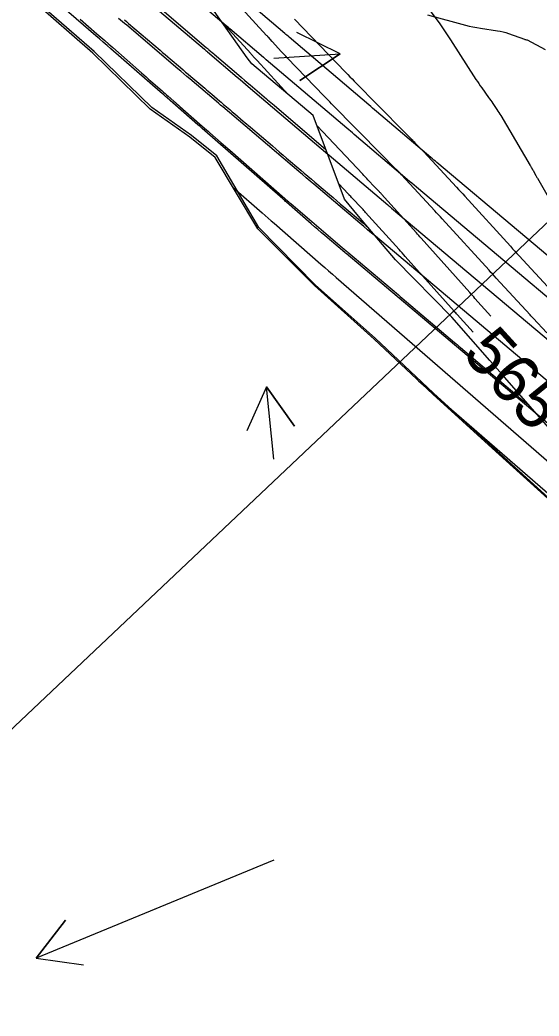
# Model space of a CAD drawing. Extents: x 954385 to 988206, y 1868364 to 1924553.
# Drawn here: x 955425.5 to 955490.2, y 1923149.5 to 1923273.7 of the extents above; entities that cross this region are included whole.
import ezdxf

# ---------------------------------------------------------------- set-up
doc = ezdxf.new("R2010")
doc.units = 0
for name, color, linetype in [('13', 7, 'Continuous'), ('16', 7, 'Continuous'), ('23', 7, 'Continuous'), ('24', 7, 'Continuous'), ('26', 7, 'Continuous'), ('7', 7, 'Continuous')]:
    doc.layers.add(name, color=color, linetype=linetype)

msp = doc.modelspace()

# ---------------------------------------------------------------- linework, layer by layer
at = {"layer": '13'}
for points in [[(955491.18, 1923234.68), (955489.5, 1923236.49), (955489.4, 1923236.59), (955489.3, 1923236.7), (955489.2, 1923236.81), (955489.1, 1923236.92), (955484.88, 1923241.49), (955484.66, 1923241.74), (955484.44, 1923241.98), (955484.21, 1923242.22), (955483.99, 1923242.47), (955478.15, 1923248.87), (955477.92, 1923249.13), (955477.68, 1923249.39), (955477.44, 1923249.64), (955477.21, 1923249.9), (955473.08, 1923254.36), (955472.97, 1923254.49), (955472.85, 1923254.61), (955472.73, 1923254.74), (955472.61, 1923254.86), (955472.12, 1923255.35), (955471.87, 1923255.59), (955471.63, 1923255.84), (955471.14, 1923256.32), (955471.02, 1923256.45), (955470.9, 1923256.57), (955470.78, 1923256.69), (955470.66, 1923256.81), (955464.35, 1923263.23), (955464.12, 1923263.47), (955463.89, 1923263.71), (955463.66, 1923263.94), (955463.43, 1923264.18), (955458.82, 1923268.97), (955458.63, 1923269.17), (955458.45, 1923269.37), (955458.26, 1923269.56), (955458.08, 1923269.76), (955456.99, 1923270.95), (955456.95, 1923270.99), (955456.47, 1923271.52), (955456.41, 1923271.58), (955456.36, 1923271.64), (955456.3, 1923271.7), (955456.24, 1923271.76), (955450.51, 1923278.07)], [(955459.74, 1923273.78), (955466.1, 1923267.16), (955466.37, 1923266.89), (955466.64, 1923266.61), (955466.9, 1923266.33), (955467.17, 1923266.06), (955473.41, 1923259.72), (955473.53, 1923259.6), (955473.65, 1923259.47), (955473.77, 1923259.35), (955473.89, 1923259.23), (955474.38, 1923258.74), (955474.5, 1923258.62), (955474.63, 1923258.5), (955474.75, 1923258.38), (955474.87, 1923258.25), (955475.37, 1923257.76), (955475.49, 1923257.63), (955475.61, 1923257.51), (955475.73, 1923257.38), (955475.85, 1923257.25), (955479.93, 1923252.83), (955480.19, 1923252.56), (955480.44, 1923252.28), (955480.7, 1923252), (955480.95, 1923251.73), (955486.65, 1923245.48), (955486.92, 1923245.17), (955487.2, 1923244.87), (955487.47, 1923244.57), (955487.75, 1923244.27), (955491.76, 1923239.92)], [(955476.32, 1923274.33), (955481.06, 1923273.04), (955481.52, 1923272.92), (955481.98, 1923272.82), (955482.45, 1923272.73), (955482.92, 1923272.65), (955485.03, 1923272.34), (955485.38, 1923272.28), (955485.74, 1923272.2), (955486.08, 1923272.11), (955486.42, 1923271.99), (955488.41, 1923271.27), (955488.44, 1923271.26), (955488.46, 1923271.25), (955488.49, 1923271.24), (955488.52, 1923271.24), (955488.64, 1923271.22), (955488.66, 1923271.22), (955488.69, 1923271.21), (955488.72, 1923271.2), (955488.74, 1923271.19), (955490.97, 1923269.99)], [(955458.95, 1923264.4), (955455.05, 1923268.64), (955454.98, 1923268.71), (955454.92, 1923268.78), (955454.85, 1923268.85), (955454.79, 1923268.92), (955454.32, 1923269.43), (955454.28, 1923269.48), (955454.27, 1923269.49), (955450.68, 1923273.44)], [(955484.21, 1923236.77), (955482.23, 1923238.97), (955482.07, 1923239.15), (955481.91, 1923239.33), (955481.74, 1923239.51), (955481.58, 1923239.69), (955475.51, 1923246.48), (955475.37, 1923246.64), (955475.22, 1923246.81), (955475.07, 1923246.97), (955474.93, 1923247.14), (955470.59, 1923251.96), (955470.52, 1923252.03), (955470.45, 1923252.11), (955470.38, 1923252.18), (955470.32, 1923252.25), (955470.04, 1923252.55), (955469.9, 1923252.69), (955469.76, 1923252.84), (955468.89, 1923253.75), (955468.73, 1923253.92), (955468.56, 1923254.1), (955468.39, 1923254.28), (955468.23, 1923254.45), (955462.52, 1923260.53)], [(955482, 1923234.76), (955480.02, 1923236.95), (955479.93, 1923237.05), (955479.83, 1923237.16), (955479.74, 1923237.26), (955479.65, 1923237.37), (955473.53, 1923244.21), (955473.34, 1923244.42), (955473.15, 1923244.64), (955472.96, 1923244.85), (955472.77, 1923245.07), (955468.6, 1923249.69), (955468.49, 1923249.81), (955468.38, 1923249.93), (955468.27, 1923250.05), (955468.16, 1923250.17), (955466.84, 1923251.56), (955466.74, 1923251.67), (955466.56, 1923251.85), (955466.53, 1923251.88), (955466.5, 1923251.92), (955466.46, 1923251.96), (955466.43, 1923251.99), (955465.24, 1923253.25)]]:
    msp.add_lwpolyline(points, dxfattribs=at)
at = {"layer": '16'}
for points in [[(955504.57, 1923227.89), (955474.92, 1923252.84), (955474.64, 1923253.08), (955474.36, 1923253.32), (955474.08, 1923253.56), (955473.79, 1923253.8), (955467.17, 1923259.41), (955466.94, 1923259.61), (955466.72, 1923259.8), (955466.49, 1923259.99), (955466.27, 1923260.18), (955456.21, 1923268.71), (955456.12, 1923268.79), (955456.03, 1923268.87), (955455.93, 1923268.95), (955455.84, 1923269.02), (955451.67, 1923272.56), (955451.56, 1923272.66), (955451.44, 1923272.76), (955451.33, 1923272.86), (955451.21, 1923272.95), (955443.93, 1923279.13)], [(955563.19, 1923143.59), (955555.32, 1923149.82), (955554.56, 1923150.55), (955548.18, 1923156.83), (955540.67, 1923163.44), (955533.36, 1923170.26), (955526.28, 1923177.33), (955519.31, 1923184.51), (955512.36, 1923191.72), (955505.54, 1923199.05), (955498.87, 1923206.54), (955496.23, 1923209.61), (955491.77, 1923213.6), (955484.36, 1923220.31), (955476.96, 1923227.04), (955469.67, 1923233.89), (955462.22, 1923240.56), (955455.16, 1923247.65), (955449.82, 1923256.55), (955446.69, 1923259.06), (955441.74, 1923262.56), (955434.57, 1923269.53), (955427.03, 1923276.11)], [(955496.34, 1923219.16), (955466.15, 1923244.57), (955466.12, 1923244.6), (955466.08, 1923244.63), (955466.05, 1923244.65), (955466.02, 1923244.68), (955463.5, 1923246.81), (955463.07, 1923247.18), (955462.65, 1923247.55), (955462.22, 1923247.91), (955461.79, 1923248.28), (955458.73, 1923250.95), (955458.62, 1923251.06), (955458.5, 1923251.16), (955458.38, 1923251.26), (955458.26, 1923251.37), (955448.2, 1923260.16), (955448.07, 1923260.27), (955447.94, 1923260.38), (955447.82, 1923260.49), (955447.69, 1923260.6), (955443.85, 1923263.96), (955443.63, 1923264.14), (955443.42, 1923264.33), (955443.21, 1923264.51), (955442.99, 1923264.7), (955436.81, 1923270.1), (955436.35, 1923270.51), (955435.88, 1923270.91), (955435.42, 1923271.32), (955434.95, 1923271.72), (955429.14, 1923276.79)], [(955441.57, 1923275.9), (955448.48, 1923270.03), (955448.58, 1923269.94), (955448.68, 1923269.86), (955448.78, 1923269.77), (955448.88, 1923269.69), (955452.59, 1923266.55), (955452.93, 1923266.26), (955453.27, 1923265.97), (955453.61, 1923265.69), (955453.94, 1923265.4), (955463.88, 1923256.97), (955463.96, 1923256.9), (955464.04, 1923256.83), (955471.37, 1923250.62), (955471.48, 1923250.52), (955471.6, 1923250.42), (955471.72, 1923250.32), (955471.83, 1923250.23), (955502.08, 1923224.77)], [(955497.83, 1923238.79), (955477.49, 1923255.9), (955477.3, 1923256.06), (955477.11, 1923256.22), (955476.93, 1923256.37), (955476.74, 1923256.53), (955469.97, 1923262.27), (955469.72, 1923262.48), (955469.47, 1923262.69), (955469.23, 1923262.9), (955468.98, 1923263.11), (955459.06, 1923271.54), (955458.92, 1923271.65), (955458.78, 1923271.77), (955458.65, 1923271.88), (955458.51, 1923272), (955454.65, 1923275.28)], [(955476.41, 1923275.15), (955477.83, 1923273.19), (955478.18, 1923272.7), (955478.52, 1923272.2), (955478.86, 1923271.7), (955479.19, 1923271.2), (955482.36, 1923266.27), (955482.54, 1923266.01), (955482.72, 1923265.74), (955482.9, 1923265.48), (955483.08, 1923265.21), (955483.93, 1923264.02), (955484.06, 1923263.83), (955484.19, 1923263.65), (955484.32, 1923263.46), (955484.44, 1923263.27), (955484.96, 1923262.52), (955485.08, 1923262.33), (955485.21, 1923262.14), (955485.33, 1923261.95), (955485.45, 1923261.75), (955489.11, 1923255.53), (955489.14, 1923255.48), (955489.18, 1923255.42), (955489.21, 1923255.37), (955489.24, 1923255.31), (955489.41, 1923255.04), (955489.43, 1923255.01), (955489.44, 1923254.98), (955489.45, 1923254.96), (955489.47, 1923254.93), (955489.83, 1923254.29), (955489.87, 1923254.21), (955489.92, 1923254.13), (955489.96, 1923254.04), (955490.01, 1923253.96), (955495.93, 1923243.6)], [(955499.17, 1923222), (955469.81, 1923246.71), (955469.32, 1923247.12), (955468.84, 1923247.52), (955468.36, 1923247.93), (955467.88, 1923248.34), (955462.15, 1923253.2), (955461.67, 1923253.6), (955461.2, 1923254), (955460.73, 1923254.4), (955460.25, 1923254.8), (955450.79, 1923262.83), (955450.65, 1923262.95), (955450.51, 1923263.07), (955450.37, 1923263.2), (955450.23, 1923263.32), (955446.68, 1923266.33), (955446.3, 1923266.64), (955445.93, 1923266.96), (955445.55, 1923267.28), (955445.18, 1923267.6), (955438.8, 1923273.01), (955438.54, 1923273.23), (955438.29, 1923273.44), (955438.04, 1923273.66), (955437.78, 1923273.87)], [(955452.08, 1923252.79), (955455.68, 1923249.64), (955456.06, 1923249.31), (955456.43, 1923248.99), (955456.8, 1923248.66), (955457.18, 1923248.34), (955463.01, 1923243.25), (955463.49, 1923242.83), (955463.97, 1923242.41), (955464.45, 1923241.99), (955464.93, 1923241.57), (955493.97, 1923216.37)], [(955475.19, 1923228.7), (955491.94, 1923214.16)]]:
    msp.add_lwpolyline(points, dxfattribs=at)
at = {"layer": '23'}
msp.add_lwpolyline([(955492.58, 1923221.55), (955485.96, 1923229.1), (955484.08, 1923231.23), (955479.35, 1923236.65), (955472.33, 1923243.78), (955467.71, 1923249.23), (955465.96, 1923251.35), (955462.06, 1923261.77), (955454.4, 1923268.23), (955453.83, 1923268.97), (955448.49, 1923276.54)], dxfattribs=at)
at = {"layer": '24'}
for points in [[(955563.19, 1923143.59), (955555.32, 1923149.82), (955554.57, 1923150.54), (955548.2, 1923156.84), (955540.69, 1923163.46), (955533.38, 1923170.28), (955526.31, 1923177.36), (955519.36, 1923184.56), (955512.42, 1923191.78), (955505.6, 1923199.11), (955498.96, 1923206.64), (955493.15, 1923212.68), (955491.86, 1923213.69), (955484.45, 1923220.41), (955477.06, 1923227.15), (955469.79, 1923234.01), (955462.32, 1923240.67), (955455.29, 1923247.79), (955450.02, 1923256.76), (955446.88, 1923259.26), (955441.94, 1923262.77), (955434.76, 1923269.74), (955427.2, 1923276.3)], [(955492.58, 1923221.55), (955485.96, 1923229.1), (955484.08, 1923231.23), (955479.35, 1923236.65), (955472.33, 1923243.78), (955467.71, 1923249.23), (955465.96, 1923251.35), (955462.06, 1923261.77), (955454.4, 1923268.23), (955453.83, 1923268.97), (955448.49, 1923276.54)]]:
    msp.add_lwpolyline(points, dxfattribs=at)
at = {"layer": '26'}
for points in [[(955407.13, 1923168.93), (955545.3, 1923299.57), (955543.58, 1923293.82), (955545.3, 1923299.57), (955539.46, 1923298.18)], [(955457.13, 1923268.93), (955465.41, 1923269.44), (955460.41, 1923266.13), (955465.41, 1923269.44), (955460.03, 1923272.11)], [(955457.13, 1923218.93), (955456.23, 1923227.93), (955459.73, 1923223.06), (955456.23, 1923227.93), (955453.76, 1923222.46)], [(955457.13, 1923168.93), (955427.49, 1923156.71), (955431.15, 1923161.46), (955427.49, 1923156.71), (955433.43, 1923155.92)]]:
    msp.add_lwpolyline(points, dxfattribs=at)
at = {"layer": '7'}
for points in [[(955443.16, 1923274.98), (955448.75, 1923270.22), (955448.83, 1923270.16), (955448.9, 1923270.09), (955448.98, 1923270.02), (955449.06, 1923269.96), (955449.45, 1923269.62), (955449.61, 1923269.49), (955449.69, 1923269.42), (955452.77, 1923266.79), (955453.13, 1923266.49), (955453.48, 1923266.19), (955453.83, 1923265.89), (955454.18, 1923265.59), (955456.24, 1923263.84), (955456.35, 1923263.74), (955456.56, 1923263.57), (955456.99, 1923263.21), (955457.18, 1923263.04), (955463.64, 1923257.54)], [(955432.99, 1923273.78), (955435.07, 1923271.97), (955435.56, 1923271.53), (955436.06, 1923271.1), (955436.55, 1923270.67), (955437.05, 1923270.23), (955440.64, 1923267.08), (955440.94, 1923266.82), (955441.23, 1923266.57), (955441.52, 1923266.31), (955441.82, 1923266.05), (955443.22, 1923264.83), (955443.4, 1923264.66), (955443.58, 1923264.5), (955443.77, 1923264.34), (955443.95, 1923264.18), (955444.69, 1923263.54), (955444.87, 1923263.38), (955445.06, 1923263.21), (955445.24, 1923263.05), (955445.42, 1923262.89), (955447.89, 1923260.73), (955448.21, 1923260.45), (955448.73, 1923260), (955448.94, 1923259.82), (955449.15, 1923259.63), (955450.57, 1923258.38), (955450.84, 1923258.15), (955451.11, 1923257.91), (955451.39, 1923257.67), (955451.66, 1923257.43), (955458.5, 1923251.44), (955458.66, 1923251.3), (955459.01, 1923250.99), (955459.07, 1923250.94), (955459.13, 1923250.89), (955459.19, 1923250.83), (955459.25, 1923250.78), (955465.68, 1923245.31), (955465.86, 1923245.16), (955466.15, 1923244.91), (955466.21, 1923244.86), (955466.26, 1923244.82), (955466.32, 1923244.77), (955466.38, 1923244.72), (955472.68, 1923239.4), (955472.92, 1923239.19), (955473.17, 1923238.98), (955479.67, 1923233.49), (955479.86, 1923233.33), (955480.05, 1923233.17), (955480.24, 1923233.01), (955480.43, 1923232.85), (955486.66, 1923227.58), (955486.92, 1923227.36), (955487.17, 1923227.15), (955487.43, 1923226.93), (955487.68, 1923226.71), (955488.71, 1923225.85), (955488.96, 1923225.63), (955489.1, 1923225.51)], [(955438.52, 1923273.69), (955438.78, 1923273.47), (955439.04, 1923273.25), (955442.96, 1923269.91), (955443.28, 1923269.64), (955443.6, 1923269.37), (955443.91, 1923269.1), (955444.23, 1923268.82), (955445.51, 1923267.74), (955445.83, 1923267.47), (955446.15, 1923267.19), (955446.46, 1923266.92), (955446.78, 1923266.65), (955448.53, 1923265.16), (955448.75, 1923264.98), (955448.97, 1923264.79), (955449.19, 1923264.6), (955449.41, 1923264.42), (955450.41, 1923263.56), (955450.56, 1923263.43), (955450.72, 1923263.3), (955450.88, 1923263.16), (955451.03, 1923263.03), (955451.66, 1923262.5), (955451.82, 1923262.36), (955451.97, 1923262.23), (955452.13, 1923262.1), (955452.28, 1923261.96), (955453.32, 1923261.08), (955453.55, 1923260.89), (955453.77, 1923260.7), (955453.99, 1923260.51), (955454.22, 1923260.32), (955456.98, 1923257.97), (955457.42, 1923257.59), (955457.86, 1923257.21), (955458.3, 1923256.84), (955458.74, 1923256.46), (955460.51, 1923254.96), (955460.95, 1923254.58), (955461.39, 1923254.2), (955461.84, 1923253.83), (955462.28, 1923253.45), (955464.09, 1923251.91), (955464.54, 1923251.53), (955464.99, 1923251.14), (955465.44, 1923250.76), (955465.89, 1923250.38), (955468.25, 1923248.37), (955468.63, 1923248.04), (955468.95, 1923247.78)]]:
    msp.add_lwpolyline(points, dxfattribs=at)

# ---------------------------------------------------------------- texts
at = {"layer": '13'}
msp.add_text('565', height=6, rotation=312.3718, dxfattribs=at).set_placement((955480.51, 1923231.94))

doc.saveas('drawing.dxf')
